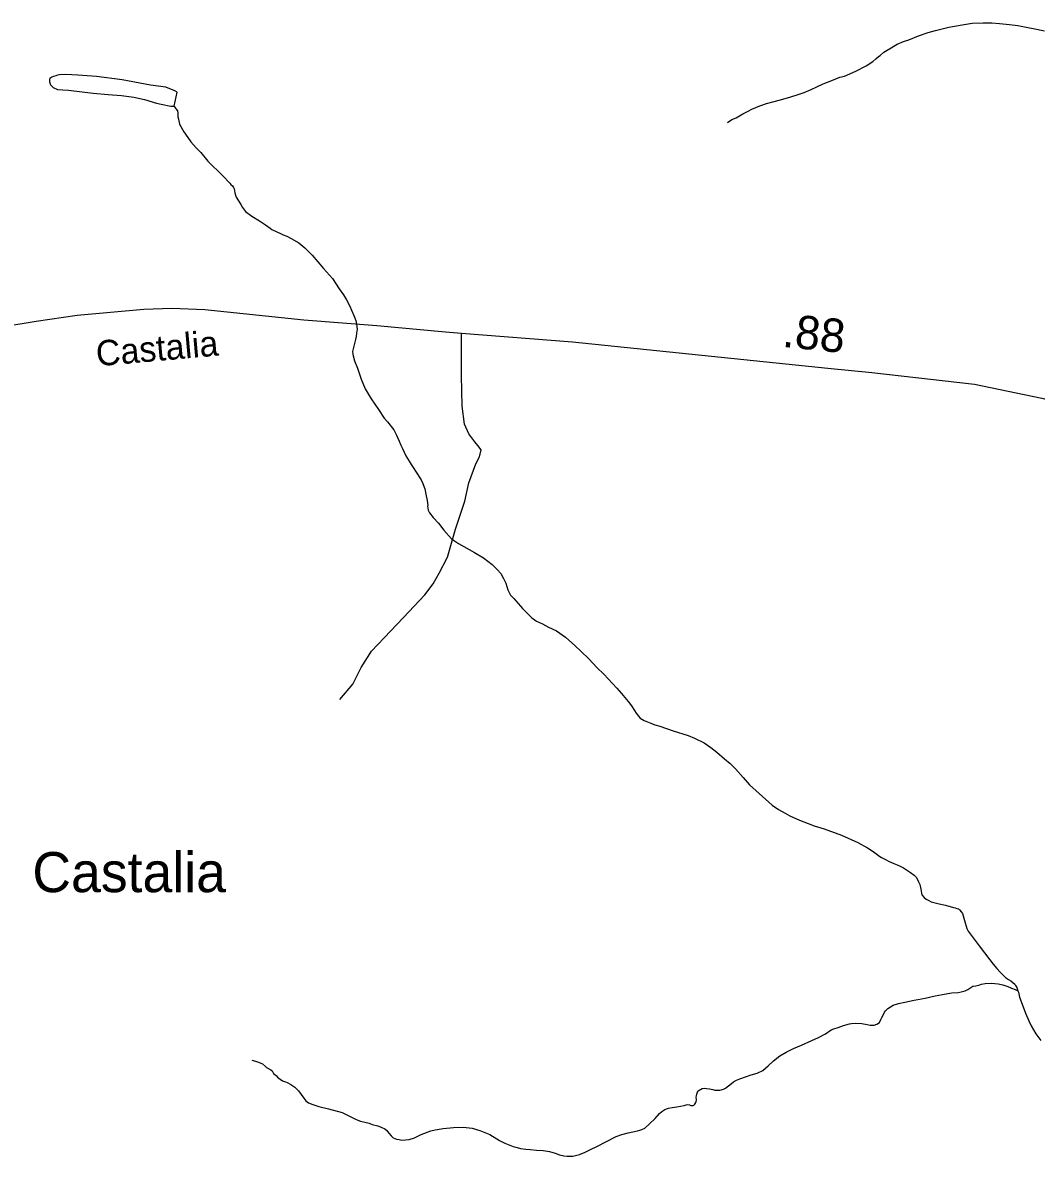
# Model space of a CAD drawing. Extents: x 2220236 to 2384410, y 720751 to 894131.
# Drawn here: x 2286193 to 2289987, y 838320 to 842562 of the extents above; entities that cross this region are included whole.
import ezdxf

# ---------------------------------------------------------------- set-up
doc = ezdxf.new("R2010")
doc.units = 0
for name, color, linetype in [('Exist Hydrographic Misc Water Feature', 7, 'Continuous'), ('Exist Hydrographic Pond Under 1500 Sq Ft', 7, 'Continuous'), ('Exist Road Non-System Type 51', 7, 'Continuous'), ('Exist Road Secondary Mileage Hundredths English Label', 7, 'Continuous'), ('Exist Road Secondary Type 51 Attributed', 7, 'Continuous'), ('Exist Road Secondary Type 51 Label', 7, 'Continuous'), ('Exist Survey Geodetic Marker Label', 7, 'Continuous')]:
    doc.layers.add(name, color=color, linetype=linetype)

msp = doc.modelspace()

# ---------------------------------------------------------------- linework, layer by layer
at = {"layer": 'Exist Hydrographic Misc Water Feature'}
for points in [[(2288831.1, 842188.5), (2288847.1, 842199.6), (2288863, 842206.5), (2288888.9, 842220.7), (2288908.8, 842231.2), (2288922.7, 842239.1), (2288936.9, 842245.3), (2288952.5, 842251.6), (2288976.6, 842259.3), (2289005.3, 842267.5), (2289038.3, 842276), (2289068.3, 842284.3), (2289096, 842292.9), (2289118.5, 842301.3), (2289144, 842311.5), (2289165.8, 842321.6), (2289189.7, 842333.6), (2289221.4, 842346), (2289251.5, 842358.5), (2289269.3, 842362.1), (2289311.4, 842380.9), (2289349.8, 842400.8), (2289374.8, 842417.3), (2289386.8, 842426.9), (2289396.8, 842435.9), (2289402.4, 842439.7), (2289416.5, 842451.8), (2289428.4, 842459.8), (2289444.4, 842467.7), (2289454.3, 842474), (2289466.3, 842482), (2289490.1, 842492), (2289509.9, 842498.1), (2289546.3, 842513.1), (2289581.7, 842525.5), (2289609.7, 842533.1), (2289629.8, 842538.3), (2289660.1, 842545.2), (2289709.5, 842554.7), (2289747.4, 842559.8), (2289788.7, 842562.2), (2289821.2, 842561.5), (2289849.3, 842559.3), (2289887.3, 842555.9), (2289917.4, 842552), (2289955.3, 842544.6), (2289975.6, 842540.9), (2290017.3, 842531.2)], [(2286759.5, 842249.5), (2286761.8, 842247.8), (2286765.9, 842241.2), (2286767.8, 842237.9), (2286771.9, 842231.9), (2286773.7, 842223.6), (2286774.1, 842209.9), (2286776.2, 842201.6), (2286778.3, 842189.1), (2286780.1, 842181.9), (2286796.6, 842153.6), (2286810.9, 842132), (2286822, 842116), (2286842.9, 842094.3), (2286859.2, 842075.9), (2286885.5, 842044.2), (2286942, 841988.9), (2286968.4, 841961.5), (2286972.2, 841957.1), (2286978.3, 841951.4), (2286982.5, 841945.4), (2286984.3, 841939.8), (2286986.7, 841925.7), (2286990.3, 841913.5), (2286992.5, 841909.1), (2287000.8, 841895.9), (2287009, 841881.9), (2287016, 841870.9), (2287026.9, 841856), (2287051.1, 841838.4), (2287079.3, 841820.4), (2287101.6, 841806.2), (2287119.7, 841792.7), (2287125.5, 841788.3), (2287144, 841779.1), (2287157.6, 841772.9), (2287167.7, 841768.7), (2287181.7, 841763.5), (2287198.3, 841755), (2287226.1, 841738), (2287248.7, 841719.5), (2287276, 841691.7), (2287318.9, 841642.6), (2287353.2, 841604.8), (2287377.4, 841566.6), (2287393.9, 841543.3), (2287405.4, 841525), (2287418, 841501.8), (2287424.3, 841486.9), (2287432.7, 841466.4), (2287439.8, 841447.2), (2287442.8, 841433.4), (2287444.8, 841415.3), (2287442.8, 841399.6), (2287440.9, 841387.5), (2287439, 841376.1), (2287435.4, 841361.4), (2287427.6, 841331.1), (2287428.4, 841321.2), (2287429.9, 841315.6), (2287435.1, 841296.5), (2287446.3, 841269.3), (2287460.5, 841228), (2287474.9, 841191.7), (2287497.4, 841154.1), (2287525.4, 841114.2), (2287545.8, 841082.6), (2287557.9, 841068.6), (2287582.2, 841038.6), (2287592.6, 841018.7), (2287602.3, 840995.5), (2287608.9, 840980.6), (2287614.9, 840969), (2287627.1, 840940.9), (2287639.5, 840920.9), (2287647.4, 840909.3), (2287657.6, 840893.3), (2287663.6, 840883.4), (2287684, 840851.8), (2287690.2, 840837.9), (2287695.8, 840823.7), (2287698.4, 840818), (2287702.2, 840797.3), (2287706.6, 840773.6), (2287708.9, 840755.5), (2287708.8, 840752.2), (2287710.8, 840737.4), (2287715.2, 840727.5), (2287729.2, 840709.8), (2287749.5, 840689.7), (2287769.6, 840662.4), (2287797.8, 840630.7), (2287824, 840612.7), (2287884.3, 840579.7), (2287918.3, 840559.9), (2287950.6, 840534), (2287968.9, 840516.2)], [(2287968.9, 840516.2), (2287983, 840500.5), (2287993.1, 840482.3), (2288001.3, 840464.1), (2288009.3, 840440), (2288019.4, 840420.1), (2288031.6, 840406.7), (2288039.6, 840396.7), (2288064.3, 840369.3), (2288098.3, 840334.8), (2288116.4, 840322.9), (2288138.5, 840312), (2288160.6, 840300.1), (2288190.8, 840286.3), (2288225.1, 840262.6), (2288259.2, 840230.8), (2288283.6, 840208.9), (2288311.6, 840181.1), (2288342.1, 840149.4), (2288368.1, 840123.6), (2288416.6, 840071.7), (2288434.9, 840052.3), (2288459.2, 840022.3), (2288471.6, 840005.6), (2288483.4, 839988.3), (2288489.4, 839978.4), (2288497.7, 839966.7), (2288504.5, 839960), (2288519.7, 839950.5), (2288543.7, 839941.2), (2288559.7, 839934.9), (2288577.6, 839929.6), (2288628.1, 839912.2), (2288684.1, 839894.6), (2288708.2, 839884.3), (2288744.2, 839867.1), (2288768.5, 839849.6), (2288791.7, 839831.7), (2288820.1, 839807.5), (2288841, 839789.7), (2288861, 839769.6), (2288889.8, 839737.2), (2288913.5, 839710.4), (2288950.2, 839676.9), (2288998.5, 839633.2), (2289022.4, 839617), (2289046.4, 839603.4), (2289064.6, 839594.2), (2289101, 839577.7), (2289132.9, 839564.9), (2289155, 839556.9), (2289193.1, 839544.6), (2289257.3, 839521.3), (2289319.3, 839494.4), (2289355.3, 839474), (2289372.2, 839463.1), (2289389.9, 839450.3), (2289398, 839444.6), (2289407.7, 839438.5), (2289422, 839430.9), (2289435.9, 839423.1), (2289454.1, 839415.5), (2289466.2, 839411), (2289477.9, 839405.8), (2289489.9, 839399), (2289504.5, 839389.9), (2289516.1, 839381.4), (2289530.3, 839372), (2289538, 839362.9), (2289546.5, 839347), (2289550.9, 839336.4), (2289554.8, 839320), (2289557.1, 839304.2), (2289559, 839298.6), (2289567, 839288.5), (2289575.4, 839282.5), (2289585.4, 839276.7), (2289593.5, 839272.3), (2289623.2, 839265.1), (2289647.4, 839259), (2289677.7, 839250.8), (2289683.6, 839249.1), (2289689.8, 839247.3), (2289695.6, 839245.5), (2289700.1, 839241.5), (2289707.5, 839233.8), (2289710.7, 839228.2), (2289713.8, 839219.9), (2289717.7, 839201.8), (2289726.9, 839172.1), (2289732.3, 839162.1), (2289772.8, 839107.8), (2289813, 839054.5), (2289825.2, 839038.8), (2289839.6, 839022.8), (2289851.4, 839008.8), (2289871.7, 838988.7)], [(2289871.7, 838988.7), (2289883.6, 838980.9), (2289891.7, 838975.8), (2289899.5, 838970.1), (2289906.2, 838963.4), (2289909.7, 838958.4), (2289914.2, 838951.7), (2289918.2, 838939.2)], [(2288698.4, 838509.6), (2288702.6, 838510.1), (2288705.3, 838511), (2288709, 838514.3), (2288712.4, 838520.7), (2288713.8, 838524), (2288714.5, 838530.5), (2288714.4, 838540.4), (2288715.2, 838545.9), (2288716.3, 838552.5), (2288718.8, 838560), (2288720.5, 838563.2), (2288725.1, 838567.1), (2288730.1, 838570.2), (2288736.4, 838573.4), (2288744, 838574.9), (2288752.2, 838574), (2288764, 838572.8), (2288776, 838569.3), (2288783.8, 838566.8), (2288792.7, 838566.6), (2288801.9, 838567.1), (2288816.1, 838571.1), (2288823.7, 838574.8), (2288830, 838579.6), (2288839.4, 838587.6), (2288853.4, 838598.2), (2288864.7, 838604.5), (2288877.6, 838609.8), (2288919.5, 838624.7), (2288941.6, 838630.8), (2288963.2, 838640.8), (2288983.2, 838658.5), (2289003.3, 838677.1), (2289026.9, 838695.3), (2289050.5, 838709.5), (2289078.7, 838723.7), (2289108.5, 838736.2), (2289146.5, 838752.8), (2289172, 838764.4), (2289198.2, 838778.6), (2289219.8, 838792.9), (2289229.8, 838797), (2289245.3, 838802.3), (2289265.8, 838809.4), (2289287.5, 838815.5), (2289295.1, 838817), (2289311.5, 838818.3), (2289333.5, 838816.2), (2289353.7, 838812.5), (2289365.5, 838810.6), (2289379.6, 838810.3), (2289390.5, 838814), (2289399.5, 838820.4), (2289405.3, 838831.1), (2289409.4, 838839.2), (2289415.2, 838850.5), (2289418.7, 838858.7), (2289422.4, 838863.5), (2289431.1, 838873.2), (2289451, 838884.9), (2289470.8, 838891), (2289494.9, 838897.1), (2289530.5, 838903.9), (2289570.6, 838911.9), (2289608.5, 838920.3), (2289636.5, 838924.7), (2289656.3, 838929.2), (2289670.4, 838931.2), (2289694.4, 838933.3), (2289706.2, 838935.4), (2289720.4, 838939.3), (2289730.4, 838944), (2289738, 838949.5), (2289750, 838955.8), (2289760.2, 838958.2), (2289776, 838961.8), (2289782.3, 838964.3), (2289796.1, 838966.3), (2289819.4, 838967.5), (2289844, 838964.6), (2289861.9, 838961), (2289880.2, 838954.7), (2289894.1, 838948.8), (2289908.1, 838943.6), (2289918.2, 838939.2)], [(2289918.2, 838939.2), (2289920.4, 838933.5), (2289924.3, 838915.4), (2289934.6, 838889.6), (2289946.7, 838855.9), (2289959.2, 838826.1), (2289967.3, 838807.9), (2289985.4, 838778), (2290003.9, 838753.7)], [(2287050.1, 838678.9), (2287064.2, 838675.3), (2287072, 838673.5), (2287082.1, 838669.4), (2287090.2, 838665.9), (2287102.1, 838655.8), (2287106, 838651.5), (2287122.2, 838643.9), (2287126.4, 838639.6), (2287132.1, 838629.6), (2287136.3, 838626.3), (2287142.4, 838620.6), (2287146.6, 838616.2), (2287156.6, 838607.8), (2287166, 838602.7), (2287176.4, 838598.5), (2287182.9, 838595.8), (2287196.9, 838588.9), (2287211.1, 838578.8), (2287224.9, 838564.7), (2287245, 838537.1), (2287253.3, 838527.1), (2287263, 838519.7), (2287279.3, 838513.4), (2287301.4, 838505.7), (2287337.6, 838497.4), (2287388.8, 838483.3), (2287435.9, 838460.3), (2287447.9, 838455.1), (2287457.7, 838450.7), (2287489.7, 838443.5), (2287501.7, 838439.3), (2287522, 838433.9), (2287537.9, 838427.7), (2287548.3, 838421.9), (2287556, 838415.8), (2287564, 838405.8), (2287572.3, 838395.8), (2287579.4, 838388.5), (2287592.4, 838383.9), (2287602.2, 838382.1), (2287612.3, 838380.2), (2287626.1, 838380.9), (2287639, 838383), (2287660.1, 838389.1), (2287684, 838401), (2287720.3, 838415), (2287737.5, 838418.6), (2287767.1, 838423.9), (2287805.9, 838428), (2287842, 838428.9), (2287875.7, 838424.9), (2287903.7, 838416.8), (2287942.1, 838401.3), (2287968, 838385.3), (2287977.7, 838379.2), (2287997.5, 838369), (2288029.4, 838356.2), (2288044.4, 838352.6), (2288056.5, 838349), (2288076.4, 838347), (2288092.8, 838345), (2288116.7, 838342.9), (2288140.6, 838341.4), (2288165.1, 838337.6), (2288186.6, 838331.6), (2288202.6, 838325.3), (2288218.6, 838321.7), (2288230.7, 838319.8), (2288241.8, 838319.6), (2288252.6, 838320.4), (2288276.7, 838326.4), (2288298.5, 838334.8), (2288318.4, 838345.2), (2288342.3, 838356.9), (2288413.9, 838394.1), (2288435.4, 838400.9), (2288459.8, 838407.9), (2288493.7, 838414.4), (2288503.6, 838417.5), (2288510.9, 838420), (2288521.5, 838424.7), (2288539.2, 838440.7), (2288560.9, 838460.6), (2288577, 838479.3), (2288585.7, 838487.3), (2288596.4, 838494.3), (2288602.7, 838496.8), (2288610.9, 838499.9), (2288624.1, 838501.9), (2288641.2, 838504.8), (2288668.5, 838510.2), (2288676.4, 838512.3), (2288682.7, 838513.2), (2288688.6, 838512.1), (2288694.4, 838510.3), (2288698.4, 838509.6)]]:
    msp.add_lwpolyline(points, dxfattribs=at)
at = {"layer": 'Exist Hydrographic Pond Under 1500 Sq Ft'}
msp.add_lwpolyline([(2286759.5, 842249.5), (2286771.1, 842301.8), (2286763, 842307.5), (2286728.9, 842321.3), (2286671, 842328.4), (2286651, 842332.1), (2286564.8, 842347.7), (2286468.9, 842360.5), (2286399.5, 842365.9), (2286354.9, 842367.8), (2286331, 842366.7), (2286322.7, 842365.2), (2286316.8, 842363.7), (2286308.9, 842361.2), (2286301.6, 842358.1), (2286294.3, 842352.7), (2286293.2, 842349.4), (2286293.1, 842341.2), (2286297.1, 842329.6), (2286307.4, 842319.6), (2286323.3, 842312.7), (2286342.6, 842310.7), (2286364.9, 842309.2), (2286457.1, 842298.4), (2286513.4, 842293), (2286563.2, 842289.7), (2286609.4, 842283.8), (2286649.5, 842274.8), (2286693.5, 842260.7), (2286711.5, 842257.1), (2286747.7, 842249.8), (2286759.5, 842249.5)], dxfattribs=at)
at = {"layer": 'Exist Road Non-System Type 51'}
msp.add_lwpolyline([(2287380.3, 840028.9), (2287428.2, 840086.8), (2287460.1, 840148.8), (2287498.1, 840210.7), (2287546, 840260.6), (2287617.8, 840336.5), (2287697.7, 840420.4), (2287729.6, 840462.3), (2287751.5, 840502.3), (2287783.5, 840562.2), (2287813.4, 840666.1), (2287847.4, 840771.9), (2287863.3, 840839.8), (2287889.3, 840911.7), (2287903.2, 840937.7), (2287909.2, 840963.6), (2287897.2, 840979.6), (2287885.3, 840993.6), (2287863.3, 841023.6), (2287847.3, 841059.5), (2287837.4, 841127.4), (2287835.4, 841241.3), (2287835.4, 841335.1), (2287835.4, 841400.3)], dxfattribs=at)
at = {"layer": 'Exist Road Secondary Type 51 Attributed'}
msp.add_lwpolyline([(2285909.1, 841370.7), (2286019.7, 841404.1), (2286115.5, 841423.4), (2286243.3, 841444.7), (2286397, 841468.1), (2286646.8, 841490.3), (2286750.6, 841493.4), (2286874.7, 841488.6), (2287244.8, 841450.1), (2287518.9, 841428.6), (2287775.1, 841405.1), (2287835.4, 841400.3), (2288251.2, 841367.4), (2289206.7, 841268.8), (2289371.7, 841253), (2289755.4, 841209.1), (2290008.3, 841157.5), (2290507.8, 841026.3)], dxfattribs=at)

# ---------------------------------------------------------------- texts
at = {"layer": 'Exist Road Secondary Mileage Hundredths English Label'}
msp.add_text('.88', height=125, rotation=354.1067, dxfattribs=at).set_placement((2289033.6, 841349.5))
at = {"layer": 'Exist Road Secondary Type 51 Label'}
msp.add_text('Castalia', height=95, rotation=5.0782, dxfattribs=at).set_placement((2286471.5, 841276.1))
at = {"layer": 'Exist Survey Geodetic Marker Label'}
msp.add_text('Castalia', height=150, dxfattribs=at).set_placement((2286229.1, 839308.2))

doc.saveas('drawing.dxf')
